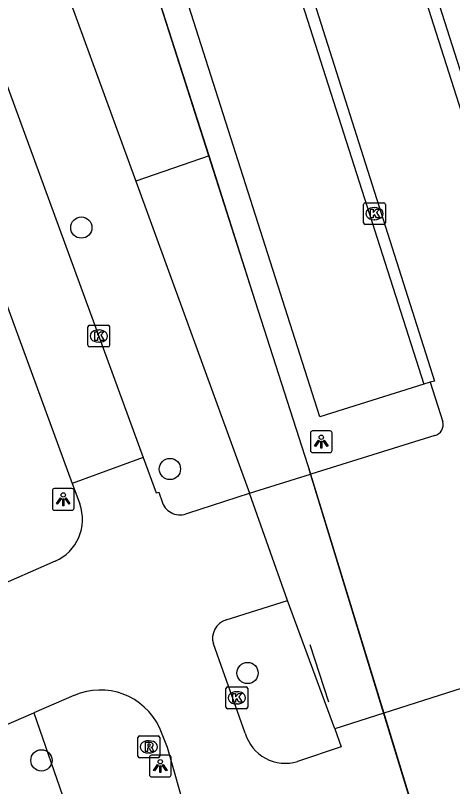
# Model space of a CAD drawing. Extents: x 158087 to 159494, y 382905 to 383981.
# Drawn here: x 159048.87 to 159069.01, y 383019.71 to 383055.22 of the extents above; entities that cross this region are included whole.
import ezdxf

# ---------------------------------------------------------------- set-up
doc = ezdxf.new("R2010")
doc.units = 0
for name, color, linetype in [('IMGEO_Boom', 7, 'Continuous'), ('IMGEO_Fietspad_gesloten', 7, 'Continuous'), ('IMGEO_Groenvoorziening', 7, 'Continuous'), ('IMGEO_Haag', 7, 'Continuous'), ('IMGEO_Hek', 7, 'Continuous'), ('IMGEO_Kolk', 7, 'Continuous'), ('IMGEO_Lichtpunt', 7, 'Continuous'), ('IMGEO_Parkeervlak_open', 7, 'Continuous'), ('IMGEO_Rijbaan_lokaal_gesloten', 7, 'Continuous'), ('IMGEO_Rijbaan_lokaal_open', 7, 'Continuous'), ('IMGEO_Rioolput', 7, 'Continuous'), ('IMGEO_Voetpad_open', 7, 'Continuous')]:
    doc.layers.add(name, color=color, linetype=linetype)

msp = doc.modelspace()

# ---------------------------------------------------------------- linework, layer by layer
at = {"layer": 'IMGEO_Boom'}
for centre in [(159051.912, 383045.449), (159055.99, 383034.333), (159059.566, 383024.941), (159050.073, 383020.918)]:
    msp.add_circle(centre, 0.489, dxfattribs=at)
at = {"layer": 'IMGEO_Fietspad_gesloten'}
for points in [[(159019.008, 383132.479), (159054.763, 383034.863)], [(159015.626, 383131.206), (159027.244, 383099.827), (159051.483, 383033.66)]]:
    msp.add_lwpolyline(points, dxfattribs=at)
at = {"layer": 'IMGEO_Groenvoorziening'}
msp.add_lwpolyline([(159057.792, 383048.747), (159054.421, 383047.583)], dxfattribs=at)
at = {"layer": 'IMGEO_Haag'}
for points in [[(159057.792, 383048.747), (159053.302, 383062.783), (159054.466, 383063.161)], [(159062.478, 383034.098), (159059.94, 383042.032), (159057.792, 383048.747)], [(159049.725, 383023.11), (159052.635, 383014.7)]]:
    msp.add_lwpolyline(points, dxfattribs=at)
at = {"layer": 'IMGEO_Hek'}
for points in [[(159059.94, 383042.032), (159053.302, 383062.783)], [(159067.446, 383017.851), (159062.4, 383034.307)], [(159062.442, 383026.256), (159063.293, 383023.615)]]:
    msp.add_lwpolyline(points, dxfattribs=at)
at = {"layer": 'IMGEO_Kolk'}
for p, q in [((159064.913, 383045.665), (159064.913, 383046.517)), ((159064.988, 383046.591), (159065.84, 383046.591)), ((159065.401, 383046.371), (159065.426, 383046.371)), ((159065.914, 383046.517), (159065.914, 383045.665)), ((159065.424, 383045.811), (159065.399, 383045.811)), ((159065.84, 383045.591), (159064.988, 383045.591)), ((159052.214, 383040.027), (159052.214, 383040.879)), ((159052.289, 383040.953), (159053.141, 383040.953)), ((159052.702, 383040.733), (159052.727, 383040.733)), ((159053.215, 383040.879), (159053.215, 383040.027)), ((159052.725, 383040.173), (159052.7, 383040.173)), ((159053.141, 383039.953), (159052.289, 383039.953)), ((159058.572, 383023.372), (159058.572, 383024.224)), ((159058.647, 383024.298), (159059.499, 383024.298)), ((159059.06, 383024.078), (159059.085, 383024.078)), ((159059.573, 383024.224), (159059.573, 383023.372)), ((159059.499, 383023.298), (159058.647, 383023.298)), ((159059.083, 383023.518), (159059.058, 383023.518))]:
    msp.add_line(p, q, dxfattribs=at)
for points in [[(159064.913, 383045.665), (159064.913, 383046.517)], [(159064.988, 383046.591), (159065.84, 383046.591)], [(159065.914, 383046.517), (159065.914, 383045.665)], [(159065.234, 383046.291), (159065.357, 383046.291), (159065.357, 383046.14), (159065.487, 383046.291), (159065.651, 383046.291), (159065.505, 383046.14), (159065.658, 383045.891), (159065.506, 383045.891), (159065.421, 383046.055), (159065.357, 383045.988), (159065.357, 383045.891), (159065.234, 383045.891), (159065.234, 383046.291)], [(159065.84, 383045.591), (159064.988, 383045.591)], [(159052.214, 383040.027), (159052.214, 383040.879)], [(159052.289, 383040.953), (159053.141, 383040.953)], [(159053.215, 383040.879), (159053.215, 383040.027)], [(159052.535, 383040.653), (159052.658, 383040.653), (159052.658, 383040.502), (159052.788, 383040.653), (159052.952, 383040.653), (159052.806, 383040.502), (159052.959, 383040.253), (159052.807, 383040.253), (159052.722, 383040.417), (159052.658, 383040.35), (159052.658, 383040.253), (159052.535, 383040.253), (159052.535, 383040.653)], [(159053.141, 383039.953), (159052.289, 383039.953)], [(159058.572, 383023.372), (159058.572, 383024.224)], [(159058.647, 383024.298), (159059.499, 383024.298)], [(159058.893, 383023.998), (159059.016, 383023.998), (159059.016, 383023.847), (159059.146, 383023.998), (159059.31, 383023.998), (159059.164, 383023.847), (159059.317, 383023.598), (159059.165, 383023.598), (159059.08, 383023.762), (159059.016, 383023.695), (159059.016, 383023.598), (159058.893, 383023.598), (159058.893, 383023.998)], [(159059.573, 383024.224), (159059.573, 383023.372)], [(159059.499, 383023.298), (159058.647, 383023.298)]]:
    msp.add_lwpolyline(points, dxfattribs=at)
for centre, start, end in [((159064.99, 383046.515), 91.552, 178.448), ((159064.99, 383046.515), 91.552, 178.448), ((159065.838, 383046.515), 1.552, 88.448), ((159065.838, 383046.515), 1.552, 88.448), ((159064.99, 383045.667), 181.552, 268.448), ((159064.99, 383045.667), 181.552, 268.448), ((159065.838, 383045.667), 271.552, 358.448), ((159065.838, 383045.667), 271.552, 358.448), ((159052.291, 383040.877), 91.552, 178.448), ((159052.291, 383040.877), 91.552, 178.448), ((159053.139, 383040.877), 1.552, 88.448), ((159053.139, 383040.877), 1.552, 88.448), ((159052.291, 383040.029), 181.552, 268.448), ((159052.291, 383040.029), 181.552, 268.448), ((159053.139, 383040.029), 271.552, 358.448), ((159053.139, 383040.029), 271.552, 358.448), ((159058.649, 383024.222), 91.552, 178.448), ((159058.649, 383024.222), 91.552, 178.448), ((159059.497, 383024.222), 1.552, 88.448), ((159059.497, 383024.222), 1.552, 88.448), ((159058.649, 383023.374), 181.552, 268.448), ((159058.649, 383023.374), 181.552, 268.448), ((159059.497, 383023.374), 271.552, 358.448), ((159059.497, 383023.374), 271.552, 358.448)]:
    msp.add_arc(centre, 0.0765, start, end, dxfattribs=at)
for centre, major_axis, ratio, start_param, end_param in [((159065.4, 383046.091), (-0.387, 0.002), 0.722429, 4.712389, 7.853982), ((159065.425, 383046.091), (-0.39, 0.002), 0.717154, 1.570796, 4.712389), ((159052.701, 383040.453), (-0.387, 0.002), 0.722429, 4.712389, 7.853982), ((159052.726, 383040.453), (-0.39, 0.002), 0.717154, 1.570796, 4.712389), ((159059.059, 383023.798), (-0.387, 0.002), 0.722429, 4.712389, 7.853982), ((159059.084, 383023.798), (-0.39, 0.002), 0.717154, 1.570796, 4.712389)]:
    msp.add_ellipse(centre, major_axis=major_axis, ratio=ratio, start_param=start_param, end_param=end_param, dxfattribs=at)
at = {"layer": 'IMGEO_Lichtpunt'}
for p, q in [((159063.366, 383036.089), (159062.558, 383036.089)), ((159063.366, 383036.089), (159062.558, 383036.089)), ((159062.464, 383035.994), (159062.464, 383035.187)), ((159062.464, 383035.994), (159062.464, 383035.187)), ((159063.46, 383035.187), (159063.46, 383035.994)), ((159063.46, 383035.187), (159063.46, 383035.994)), ((159062.558, 383035.093), (159063.366, 383035.093)), ((159062.558, 383035.093), (159063.366, 383035.093)), ((159050.577, 383033.339), (159050.577, 383032.532)), ((159050.577, 383033.339), (159050.577, 383032.532)), ((159051.479, 383033.434), (159050.671, 383033.434)), ((159051.479, 383033.434), (159050.671, 383033.434)), ((159051.573, 383032.532), (159051.573, 383033.339)), ((159051.573, 383032.532), (159051.573, 383033.339)), ((159050.671, 383032.438), (159051.479, 383032.438)), ((159050.671, 383032.438), (159051.479, 383032.438)), ((159055.951, 383021.154), (159055.143, 383021.154)), ((159055.951, 383021.154), (159055.143, 383021.154)), ((159055.049, 383021.059), (159055.049, 383020.252)), ((159055.049, 383021.059), (159055.049, 383020.252)), ((159056.045, 383020.252), (159056.045, 383021.059)), ((159056.045, 383020.252), (159056.045, 383021.059)), ((159055.143, 383020.158), (159055.951, 383020.158)), ((159055.143, 383020.158), (159055.951, 383020.158))]:
    msp.add_line(p, q, dxfattribs=at)
for points in [[(159062.838, 383035.658), (159062.877, 383035.63), (159062.689, 383035.368), (159062.651, 383035.395), (159062.838, 383035.658)], [(159062.94, 383035.61), (159062.987, 383035.61), (159062.987, 383035.288), (159062.94, 383035.288), (159062.94, 383035.61)], [(159063.05, 383035.63), (159063.088, 383035.657), (159063.275, 383035.395), (159063.236, 383035.367), (159063.05, 383035.63)], [(159050.951, 383033.003), (159050.99, 383032.975), (159050.802, 383032.713), (159050.764, 383032.74), (159050.951, 383033.003)], [(159051.053, 383032.955), (159051.1, 383032.955), (159051.1, 383032.633), (159051.053, 383032.633), (159051.053, 383032.955)], [(159051.163, 383032.975), (159051.201, 383033.002), (159051.388, 383032.74), (159051.349, 383032.712), (159051.163, 383032.975)], [(159055.423, 383020.723), (159055.462, 383020.695), (159055.274, 383020.433), (159055.236, 383020.46), (159055.423, 383020.723)], [(159055.525, 383020.675), (159055.572, 383020.675), (159055.572, 383020.353), (159055.525, 383020.353), (159055.525, 383020.675)], [(159055.635, 383020.695), (159055.673, 383020.722), (159055.86, 383020.46), (159055.821, 383020.432), (159055.635, 383020.695)]]:
    msp.add_lwpolyline(points, dxfattribs=at)
for centre in [(159062.963, 383035.792), (159051.076, 383033.137), (159055.548, 383020.857)]:
    msp.add_circle(centre, 0.0994, dxfattribs=at)
for centre, start, end in [((159062.558, 383035.994), 90, 180), ((159062.558, 383035.994), 90, 180), ((159063.366, 383035.994), 0, 90), ((159063.366, 383035.994), 0, 90), ((159062.558, 383035.187), 180, 270), ((159062.558, 383035.187), 180, 270), ((159063.366, 383035.187), 270, 0), ((159063.366, 383035.187), 270, 360), ((159050.671, 383033.339), 90, 180), ((159050.671, 383033.339), 90, 180), ((159051.479, 383033.339), 0, 90), ((159051.479, 383033.339), 0, 90), ((159050.671, 383032.532), 180, 270), ((159050.671, 383032.532), 180, 270), ((159051.479, 383032.532), 270, 0), ((159051.479, 383032.532), 270, 360), ((159055.143, 383021.059), 90, 180), ((159055.143, 383021.059), 90, 180), ((159055.951, 383021.059), 0, 90), ((159055.951, 383021.059), 0, 90), ((159055.143, 383020.252), 180, 270), ((159055.143, 383020.252), 180, 270), ((159055.951, 383020.252), 270, 0), ((159055.951, 383020.252), 270, 360)]:
    msp.add_arc(centre, 0.0946, start, end, dxfattribs=at)
at = {"layer": 'IMGEO_Parkeervlak_open'}
msp.add_lwpolyline([(159067.693, 383038.238), (159062.892, 383036.735), (159054.466, 383063.161)], dxfattribs=at)
at = {"layer": 'IMGEO_Rijbaan_lokaal_gesloten'}
for points in [[(159054.763, 383034.863), (159051.483, 383033.66)], [(159054.763, 383034.863), (159055.364, 383033.232), (159055.474, 383033.272), (159055.647, 383032.78)], [(159051.483, 383033.66), (159051.834, 383032.726)], [(159056.809, 383032.301), (159059.661, 383033.221)], [(159061.401, 383028.278), (159059.661, 383033.221)], [(159050.702, 383030.085), (159047.756, 383028.8)], [(159058.576, 383027.384), (159061.401, 383028.278)], [(159059.46, 383022.173), (159057.992, 383026.281)], [(159051.572, 383023.905), (159049.725, 383023.11)], [(159048.342, 383022.515), (159049.725, 383023.11)], [(159065.84, 383023.087), (159063.582, 383022.365)], [(159065.84, 383023.087), (159067.396, 383018.015)], [(159057.99, 383014.093), (159055.886, 383021.512), (159055.511, 383022.43)], [(159063.582, 383022.365), (159063.872, 383021.545), (159061.874, 383020.871)]]:
    msp.add_lwpolyline(points, dxfattribs=at)
for centre, radius, start, end in [((159049.87, 383032.005), 2.092, 293.4228, 20.1748), ((159056.452, 383033.083), 0.86, 200.6235, 294.5716), ((159058.84, 383026.538), 0.886, 107.3329, 196.8678), ((159052.782, 383021.138), 3.019, 25.3245, 113.6177), ((159061.31, 383022.715), 1.928, 196.3267, 286.9926)]:
    msp.add_arc(centre, radius, start, end, dxfattribs=at)
at = {"layer": 'IMGEO_Rijbaan_lokaal_open'}
for points in [[(159073.105, 383039.97), (159072.889, 383039.904), (159064.445, 383066.373)], [(159073.398, 383040.06), (159064.956, 383066.527)], [(159059.764, 383064.881), (159068.174, 383038.378), (159067.974, 383038.333)], [(159059.223, 383064.707), (159067.693, 383038.238)], [(159067.974, 383038.333), (159067.693, 383038.238)], [(159067.974, 383038.333), (159068.562, 383036.507)], [(159068.193, 383035.879), (159062.478, 383034.098)], [(159059.661, 383033.221), (159062.465, 383034.094)], [(159062.465, 383034.094), (159062.478, 383034.098)], [(159062.465, 383034.094), (159065.84, 383023.087)], [(159063.582, 383022.365), (159061.401, 383028.278)], [(159072.384, 383025.18), (159065.84, 383023.087)]]:
    msp.add_lwpolyline(points, dxfattribs=at)
msp.add_arc((159068.072, 383036.373), 0.508, 283.7856, 15.3391, dxfattribs=at)
at = {"layer": 'IMGEO_Rioolput'}
for p, q in [((159054.519, 383021.115), (159054.519, 383021.967)), ((159054.594, 383022.041), (159055.446, 383022.041)), ((159055.52, 383021.967), (159055.52, 383021.115)), ((159055.007, 383021.821), (159055.032, 383021.821)), ((159055.03, 383021.261), (159055.005, 383021.261)), ((159055.446, 383021.041), (159054.594, 383021.041))]:
    msp.add_line(p, q, dxfattribs=at)
for points in [[(159054.519, 383021.115), (159054.519, 383021.967)], [(159054.594, 383022.041), (159055.446, 383022.041)], [(159055.52, 383021.967), (159055.52, 383021.115)], [(159055.108, 383021.739), (159054.856, 383021.741), (159054.856, 383021.341)], [(159054.856, 383021.341), (159054.98, 383021.341), (159054.98, 383021.503), (159054.991, 383021.503)], [(159055.034, 383021.66), (159054.98, 383021.66), (159054.98, 383021.579)], [(159054.98, 383021.579), (159055.032, 383021.579)], [(159055.038, 383021.474), (159055.109, 383021.341), (159055.249, 383021.341), (159055.184, 383021.467)], [(159055.446, 383021.041), (159054.594, 383021.041)]]:
    msp.add_lwpolyline(points, dxfattribs=at)
for centre, radius, start, end in [((159054.596, 383021.965), 0.0765, 91.552, 178.448), ((159054.596, 383021.965), 0.0765, 91.552, 178.448), ((159055.444, 383021.965), 0.0765, 1.552, 88.448), ((159055.444, 383021.965), 0.0765, 1.552, 88.448), ((159054.99, 383021.45), 0.0533, 26.0293, 88.6989), ((159055.016, 383021.768), 0.19, 274.7715, 282.9687), ((159055.04, 383021.564), 0.0964, 77.0061, 93.1865), ((159055.054, 383021.621), 0.0378, 276.6634, 79.6772), ((159055.107, 383021.629), 0.109, 350.3612, 89.416), ((159055.105, 383021.629), 0.112, 277.5842, 350.9817), ((159055.089, 383021.414), 0.108, 29.5134, 73.7905), ((159054.596, 383021.117), 0.0765, 181.552, 268.448), ((159054.596, 383021.117), 0.0765, 181.552, 268.448), ((159055.444, 383021.117), 0.0765, 271.552, 358.448), ((159055.444, 383021.117), 0.0765, 271.552, 358.448)]:
    msp.add_arc(centre, radius, start, end, dxfattribs=at)
for centre, major_axis, ratio, start_param, end_param in [((159055.006, 383021.541), (-0.387, 0.002), 0.722429, 4.712389, 7.853982), ((159055.031, 383021.541), (-0.39, 0.002), 0.717154, 1.570796, 4.712389)]:
    msp.add_ellipse(centre, major_axis=major_axis, ratio=ratio, start_param=start_param, end_param=end_param, dxfattribs=at)
at = {"layer": 'IMGEO_Voetpad_open'}
for points in [[(159010.268, 383168.562), (159011.662, 383164.733), (159020.287, 383140.814), (159034.214, 383102.582), (159046.708, 383068.727), (159049.345, 383061.497), (159054.421, 383047.583)], [(159054.421, 383047.583), (159059.661, 383033.221)]]:
    msp.add_lwpolyline(points, dxfattribs=at)

doc.saveas('drawing.dxf')
